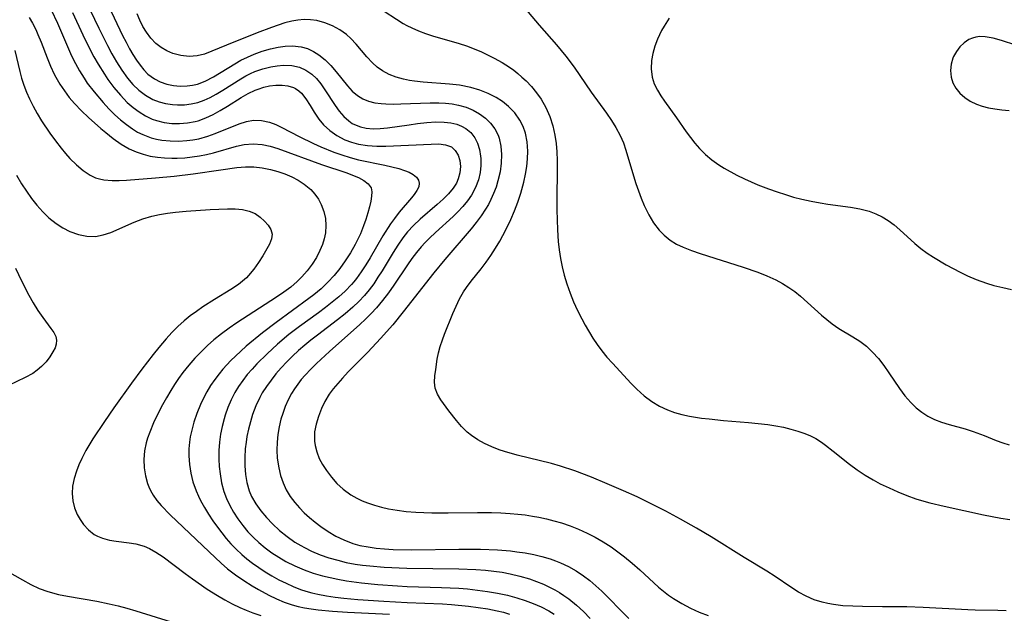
# Model space of a CAD drawing. Header units: inches. Extents: x 1073367 to 1082519, y 1569854 to 1574957.
# Tile 437 of 565: x 1078583 to 1078774, y 1573690 to 1573805. Entities that reach past the tile are written whole.
import ezdxf

# ---------------------------------------------------------------- set-up
doc = ezdxf.new("R2010")
doc.units = ezdxf.units.IN
doc.header["$MEASUREMENT"] = 0
doc.layers.add('CGG_CurvaNivelLidar_v1', color=7, linetype='Continuous', lineweight=30, true_color=0x008008)

msp = doc.modelspace()

# ---------------------------------------------------------------- linework, layer by layer
at = {"layer": 'CGG_CurvaNivelLidar_v1'}
for points in [[(1078679.4347, 1573809.6772, 77), (1078684.0321, 1573804.0949, 77), (1078687.4179, 1573800.2899, 77), (1078689.2031, 1573798.1374, 77), (1078690.822, 1573796.0011, 77), (1078694.1483, 1573791.1654, 77), (1078697.0913, 1573787.0719, 77), (1078698.0785, 1573785.6341, 77), (1078698.9117, 1573784.3119, 77), (1078699.7492, 1573782.7608, 77), (1078700.3597, 1573781.3492, 77), (1078700.8742, 1573779.8919, 77), (1078702.3024, 1573774.9261, 77), (1078702.7673, 1573773.4474, 77), (1078703.2644, 1573772.0058, 77), (1078703.8051, 1573770.5878, 77), (1078704.3958, 1573769.2029, 77), (1078705.3045, 1573767.3745, 77), (1078706.2281, 1573765.84, 77), (1078707.2852, 1573764.435, 77), (1078708.2463, 1573763.4344, 77), (1078709.4219, 1573762.4845, 77), (1078710.6499, 1573761.7283, 77), (1078711.9662, 1573761.0903, 77), (1078713.5612, 1573760.4646, 77), (1078715.2144, 1573759.899, 77), (1078723.5615, 1573757.2332, 77), (1078726.4053, 1573756.2666, 77), (1078728.1333, 1573755.5843, 77), (1078729.9206, 1573754.7589, 77), (1078731.2001, 1573754.0766, 77), (1078732.4288, 1573753.3307, 77), (1078733.5963, 1573752.5134, 77), (1078734.7025, 1573751.6182, 77), (1078738.7421, 1573747.9699, 77), (1078739.7616, 1573747.0945, 77), (1078740.8107, 1573746.2742, 77), (1078742.1261, 1573745.3844, 77), (1078744.836, 1573743.7456, 77), (1078746.1604, 1573742.8925, 77), (1078747.436, 1573741.9278, 77), (1078748.6433, 1573740.787, 77), (1078749.7583, 1573739.5211, 77), (1078750.8049, 1573738.1664, 77), (1078751.8031, 1573736.7543, 77), (1078753.871, 1573733.7169, 77), (1078754.9147, 1573732.3271, 77), (1078756.0376, 1573731.0274, 77), (1078757.0707, 1573730.0242, 77), (1078758.1809, 1573729.13, 77), (1078759.3704, 1573728.364, 77), (1078760.6563, 1573727.7323, 77), (1078762.0062, 1573727.2181, 77), (1078763.4969, 1573726.757, 77), (1078766.5648, 1573725.907, 77), (1078768.103, 1573725.4339, 77), (1078770.2319, 1573724.6533, 77), (1078772.6065, 1573723.6874, 77), (1078773.8483, 1573723.2285, 77), (1078775.0933, 1573722.8406, 77)], [(1078589.5091, 1573807.062, 74), (1078590.7364, 1573804.5102, 74), (1078592.8757, 1573799.5459, 74), (1078593.4864, 1573798.1939, 74), (1078594.2231, 1573796.7019, 74), (1078595.0207, 1573795.2466, 74), (1078595.8845, 1573793.8361, 74), (1078596.5194, 1573792.8988, 74), (1078597.8251, 1573791.176, 74), (1078599.5659, 1573789.1288, 74), (1078600.685, 1573787.9171, 74), (1078601.8455, 1573786.7615, 74), (1078602.9533, 1573785.7653, 74), (1078604.1017, 1573784.8415, 74), (1078605.2904, 1573784.0029, 74), (1078606.2568, 1573783.415, 74), (1078607.256, 1573782.9062, 74), (1078608.8911, 1573782.2976, 74), (1078609.9223, 1573782.0364, 74), (1078610.9744, 1573781.8481, 74), (1078612.5742, 1573781.6865, 74), (1078614.1919, 1573781.6563, 74), (1078615.8123, 1573781.753, 74), (1078616.9707, 1573781.9026, 74), (1078618.1176, 1573782.1222, 74), (1078619.8807, 1573782.6084, 74), (1078621.2769, 1573783.1088, 74), (1078625.9491, 1573785.0183, 74), (1078627.3338, 1573785.457, 74), (1078628.7131, 1573785.7057, 74), (1078630.2769, 1573785.6773, 74), (1078631.8279, 1573785.3404, 74), (1078633.0232, 1573784.8878, 74), (1078634.2138, 1573784.3181, 74), (1078637.5848, 1573782.5328, 74), (1078640.3455, 1573781.1802, 74), (1078641.7287, 1573780.5573, 74), (1078644.2784, 1573779.5214, 74), (1078645.8531, 1573778.9697, 74), (1078647.4454, 1573778.4811, 74), (1078649.0467, 1573778.058, 74), (1078654.1458, 1573776.9725, 74), (1078656.8504, 1573776.3309, 74), (1078657.9645, 1573775.9913, 74), (1078658.8805, 1573775.6234, 74), (1078659.6563, 1573775.1888, 74), (1078660.2604, 1573774.6773, 74), (1078660.661, 1573774.1025, 74), (1078660.8237, 1573773.4807, 74), (1078660.7142, 1573772.7945, 74), (1078660.3667, 1573772.0716, 74), (1078659.8398, 1573771.309, 74), (1078659.3197, 1573770.6626, 74), (1078656.9257, 1573767.8625, 74), (1078656.0066, 1573766.6887, 74), (1078655.2455, 1573765.6168, 74), (1078653.7984, 1573763.3404, 74), (1078651.2889, 1573759.0316, 74), (1078650.4575, 1573757.6615, 74), (1078649.5857, 1573756.3235, 74), (1078648.6542, 1573755.0351, 74), (1078648.1509, 1573754.4057, 74), (1078647.7056, 1573753.8883, 74), (1078646.4454, 1573752.5841, 74), (1078645.2397, 1573751.4853, 74), (1078643.978, 1573750.4357, 74), (1078642.6743, 1573749.4239, 74), (1078641.3133, 1573748.4193, 74), (1078637.6452, 1573745.7806, 74), (1078635.5542, 1573744.1816, 74), (1078633.3558, 1573742.3301, 74), (1078631.3544, 1573740.4834, 74), (1078629.3923, 1573738.5216, 74), (1078628.4531, 1573737.5123, 74), (1078627.5094, 1573736.4302, 74), (1078626.6217, 1573735.3128, 74), (1078625.8106, 1573734.1558, 74), (1078625.0825, 1573732.9504, 74), (1078624.3748, 1573731.5437, 74), (1078623.7686, 1573730.0867, 74), (1078623.2517, 1573728.5907, 74), (1078623.0269, 1573727.8393, 74), (1078622.6494, 1573726.3677, 74), (1078622.3506, 1573724.8778, 74), (1078622.1385, 1573723.3744, 74), (1078622.0162, 1573721.7287, 74), (1078622.0027, 1573720.0807, 74), (1078622.0785, 1573718.6299, 74), (1078622.2349, 1573717.1905, 74), (1078622.5406, 1573715.4593, 74), (1078622.9962, 1573713.7711, 74), (1078623.5087, 1573712.4093, 74), (1078624.1295, 1573711.0876, 74), (1078624.8426, 1573709.8057, 74), (1078625.6901, 1573708.4871, 74), (1078626.6189, 1573707.2181, 74), (1078627.6238, 1573706.0046, 74), (1078628.705, 1573704.8561, 74), (1078629.7395, 1573703.892, 74), (1078630.9726, 1573702.8823, 74), (1078632.2669, 1573701.9443, 74), (1078633.6113, 1573701.0722, 74), (1078634.998, 1573700.2644, 74), (1078636.7341, 1573699.3739, 74), (1078638.5239, 1573698.596, 74), (1078640.2723, 1573697.9753, 74), (1078642.0601, 1573697.4602, 74), (1078643.5361, 1573697.1109, 74), (1078645.0271, 1573696.8097, 74), (1078646.7064, 1573696.5159, 74), (1078649.649, 1573696.1057, 74), (1078652.7942, 1573695.7834, 74), (1078656.5822, 1573695.5059, 74), (1078658.4683, 1573695.4124, 74), (1078665.1616, 1573695.2021, 74), (1078668.5177, 1573695.0436, 74), (1078670.1483, 1573694.9193, 74), (1078672.115, 1573694.7146, 74), (1078674.0681, 1573694.4488, 74), (1078676.0033, 1573694.1164, 74), (1078677.9141, 1573693.7052, 74), (1078679.7174, 1573693.2187, 74), (1078681.3225, 1573692.6975, 74), (1078682.8946, 1573692.1015, 74), (1078684.4267, 1573691.4253, 74), (1078685.9087, 1573690.6576, 74), (1078686.9778, 1573690.0157, 74)], [(1078596.229, 1573808.7476, 75), (1078598.7489, 1573803.5186, 75), (1078600.4097, 1573800.1952, 75), (1078601.2818, 1573798.5696, 75), (1078602.1898, 1573796.9841, 75), (1078603.2005, 1573795.3724, 75), (1078604.29, 1573793.8567, 75), (1078605.3427, 1573792.6258, 75), (1078606.4839, 1573791.5222, 75), (1078607.7869, 1573790.5244, 75), (1078609.19, 1573789.7298, 75), (1078610.4152, 1573789.2513, 75), (1078611.6906, 1573788.9204, 75), (1078612.9998, 1573788.7247, 75), (1078614.0082, 1573788.6625, 75), (1078615.3268, 1573788.6918, 75), (1078616.6403, 1573788.8505, 75), (1078617.9358, 1573789.1506, 75), (1078619.1524, 1573789.5793, 75), (1078620.3437, 1573790.1232, 75), (1078621.5124, 1573790.7554, 75), (1078622.7712, 1573791.52, 75), (1078626.2463, 1573793.7391, 75), (1078627.2443, 1573794.3069, 75), (1078628.111, 1573794.7434, 75), (1078628.9926, 1573795.131, 75), (1078630.5092, 1573795.6677, 75), (1078632.0411, 1573796.054, 75), (1078633.2965, 1573796.2554, 75), (1078634.535, 1573796.3488, 75), (1078636.141, 1573796.2877, 75), (1078637.6586, 1573795.9605, 75), (1078638.8846, 1573795.4119, 75), (1078640.0011, 1573794.6368, 75), (1078640.9075, 1573793.7681, 75), (1078641.7297, 1573792.7773, 75), (1078642.5508, 1573791.6052, 75), (1078644.5226, 1573788.5411, 75), (1078645.3261, 1573787.4396, 75), (1078646.1967, 1573786.4336, 75), (1078647.1623, 1573785.5676, 75), (1078647.8604, 1573785.0973, 75), (1078648.6078, 1573784.7123, 75), (1078649.4465, 1573784.4021, 75), (1078650.539, 1573784.1563, 75), (1078651.8744, 1573784.0403, 75), (1078653.262, 1573784.0685, 75), (1078654.688, 1573784.2029, 75), (1078658.8632, 1573784.8313, 75), (1078660.5144, 1573785.0599, 75), (1078662.2756, 1573785.2559, 75), (1078664.0061, 1573785.3658, 75), (1078665.6806, 1573785.3455, 75), (1078666.9176, 1573785.2075, 75), (1078668.0837, 1573784.9343, 75), (1078669.0059, 1573784.5761, 75), (1078669.8477, 1573784.1021, 75), (1078670.819, 1573783.2993, 75), (1078671.5966, 1573782.3188, 75), (1078672.1396, 1573781.2323, 75), (1078672.5037, 1573780.0359, 75), (1078672.7105, 1573778.7624, 75), (1078672.7487, 1573778.2958, 75), (1078672.7546, 1573776.933, 75), (1078672.6056, 1573775.5545, 75), (1078672.2926, 1573774.1846, 75), (1078671.7242, 1573772.6635, 75), (1078670.9466, 1573771.2044, 75), (1078670.1706, 1573770.072, 75), (1078669.2903, 1573768.9901, 75), (1078668.3267, 1573767.9546, 75), (1078667.3715, 1573767.0279, 75), (1078663.9801, 1573763.9821, 75), (1078662.8103, 1573762.8714, 75), (1078662.0005, 1573762.0401, 75), (1078661.2198, 1573761.1807, 75), (1078660.2888, 1573760.0736, 75), (1078659.4048, 1573758.929, 75), (1078658.5348, 1573757.7056, 75), (1078655.9077, 1573753.7651, 75), (1078654.8406, 1573752.2572, 75), (1078653.7191, 1573750.7888, 75), (1078652.5315, 1573749.3728, 75), (1078651.5007, 1573748.2579, 75), (1078650.4264, 1573747.1798, 75), (1078649.3181, 1573746.1307, 75), (1078643.4516, 1573740.9217, 75), (1078640.942, 1573738.6024, 75), (1078639.8103, 1573737.4956, 75), (1078638.7287, 1573736.3552, 75), (1078637.9812, 1573735.4912, 75), (1078637.2775, 1573734.5995, 75), (1078636.6408, 1573733.7036, 75), (1078636.0599, 1573732.7764, 75), (1078635.404, 1573731.5336, 75), (1078634.843, 1573730.2439, 75), (1078634.3672, 1573728.9173, 75), (1078634.0312, 1573727.7875, 75), (1078633.6818, 1573726.3227, 75), (1078633.4266, 1573724.841, 75), (1078633.2769, 1573723.3495, 75), (1078633.2452, 1573721.8088, 75), (1078633.3319, 1573720.2751, 75), (1078633.6039, 1573718.3644, 75), (1078633.9547, 1573716.89, 75), (1078634.4356, 1573715.464, 75), (1078635.0611, 1573714.1037, 75), (1078635.8265, 1573712.8465, 75), (1078636.7174, 1573711.6575, 75), (1078637.5985, 1573710.6435, 75), (1078638.5471, 1573709.6768, 75), (1078639.5733, 1573708.744, 75), (1078640.6493, 1573707.8589, 75), (1078641.7646, 1573707.0189, 75), (1078643.1874, 1573706.0463, 75), (1078644.661, 1573705.1645, 75), (1078646.193, 1573704.4029, 75), (1078647.9286, 1573703.7469, 75), (1078649.3402, 1573703.358, 75), (1078650.9042, 1573703.0463, 75), (1078652.4972, 1573702.8235, 75), (1078654.1112, 1573702.6694, 75), (1078655.7404, 1573702.5683, 75), (1078659.3918, 1573702.4786, 75), (1078668.4651, 1573702.6053, 75), (1078672.6654, 1573702.5976, 75), (1078675.992, 1573702.4823, 75), (1078678.4921, 1573702.2823, 75), (1078679.7331, 1573702.1334, 75), (1078681.3726, 1573701.8868, 75), (1078682.9942, 1573701.5813, 75), (1078684.5925, 1573701.2073, 75), (1078686.1603, 1573700.7503, 75), (1078687.1887, 1573700.3895, 75), (1078688.1975, 1573699.9823, 75), (1078689.7336, 1573699.2507, 75), (1078691.2143, 1573698.4115, 75), (1078692.6348, 1573697.469, 75), (1078693.861, 1573696.5318, 75), (1078695.0426, 1573695.5281, 75), (1078696.1887, 1573694.4744, 75), (1078697.3068, 1573693.3842, 75), (1078700.0669, 1573690.5693, 75), (1078701.4422, 1573689.2134, 75)], [(1078600.6113, 1573807.8516, 75.5), (1078603.369, 1573802.102, 75.5), (1078604.029, 1573800.8002, 75.5), (1078604.7112, 1573799.5307, 75.5), (1078605.3524, 1573798.4186, 75.5), (1078606.0242, 1573797.3541, 75.5), (1078606.7366, 1573796.3516, 75.5), (1078607.4755, 1573795.456, 75.5), (1078608.274, 1573794.6528, 75.5), (1078608.8714, 1573794.1586, 75.5), (1078609.5397, 1573793.7031, 75.5), (1078610.6591, 1573793.1318, 75.5), (1078611.9023, 1573792.7029, 75.5), (1078613.1984, 1573792.4306, 75.5), (1078614.5262, 1573792.3096, 75.5), (1078615.8667, 1573792.3433, 75.5), (1078616.8723, 1573792.4769, 75.5), (1078617.8672, 1573792.7103, 75.5), (1078619.3655, 1573793.2678, 75.5), (1078620.9631, 1573794.0933, 75.5), (1078625.0761, 1573796.6394, 75.5), (1078626.2936, 1573797.3165, 75.5), (1078627.5416, 1573797.9359, 75.5), (1078628.8143, 1573798.489, 75.5), (1078630.4157, 1573799.0703, 75.5), (1078632.0285, 1573799.5382, 75.5), (1078633.463, 1573799.8555, 75.5), (1078634.882, 1573800.0575, 75.5), (1078636.2747, 1573800.1144, 75.5), (1078637.9547, 1573799.9264, 75.5), (1078639.1582, 1573799.5649, 75.5), (1078640.3063, 1573799.0332, 75.5), (1078641.3938, 1573798.3571, 75.5), (1078642.5668, 1573797.4189, 75.5), (1078643.6951, 1573796.2828, 75.5), (1078644.7457, 1573795.052, 75.5), (1078646.9399, 1573792.3321, 75.5), (1078647.8558, 1573791.3555, 75.5), (1078648.8407, 1573790.5032, 75.5), (1078649.919, 1573789.8229, 75.5), (1078651.0182, 1573789.3789, 75.5), (1078652.2013, 1573789.0905, 75.5), (1078653.4512, 1573788.9243, 75.5), (1078654.3248, 1573788.8654, 75.5), (1078655.7778, 1573788.829, 75.5), (1078657.2734, 1573788.8443, 75.5), (1078662.9519, 1573789.0543, 75.5), (1078664.6154, 1573789.0533, 75.5), (1078665.9239, 1573788.9958, 75.5), (1078667.2082, 1573788.8683, 75.5), (1078668.4587, 1573788.6488, 75.5), (1078669.8948, 1573788.2404, 75.5), (1078671.2514, 1573787.6781, 75.5), (1078672.508, 1573786.9678, 75.5), (1078673.6376, 1573786.1153, 75.5), (1078674.6279, 1573785.1343, 75.5), (1078675.4566, 1573784.0379, 75.5), (1078676.0915, 1573782.8325, 75.5), (1078676.3116, 1573782.2316, 75.5), (1078676.6529, 1573780.6953, 75.5), (1078676.7676, 1573779.0762, 75.5), (1078676.6984, 1573777.4064, 75.5), (1078676.4723, 1573775.7127, 75.5), (1078676.0787, 1573773.9533, 75.5), (1078675.6969, 1573772.7338, 75.5), (1078675.235, 1573771.5315, 75.5), (1078674.7023, 1573770.3501, 75.5), (1078674.2171, 1573769.4022, 75.5), (1078673.6842, 1573768.476, 75.5), (1078672.8195, 1573767.1718, 75.5), (1078671.8729, 1573765.9084, 75.5), (1078670.8716, 1573764.6706, 75.5), (1078665.7949, 1573758.701, 75.5), (1078663.661, 1573756.1205, 75.5), (1078657.7008, 1573748.5713, 75.5), (1078655.7002, 1573746.1007, 75.5), (1078653.2921, 1573743.3963, 75.5), (1078650.8727, 1573740.7839, 75.5), (1078647.068, 1573736.95, 75.5), (1078645.933, 1573735.751, 75.5), (1078645.0215, 1573734.736, 75.5), (1078644.1628, 1573733.6973, 75.5), (1078643.3799, 1573732.621, 75.5), (1078642.5588, 1573731.2548, 75.5), (1078641.8653, 1573729.8364, 75.5), (1078641.277, 1573728.3506, 75.5), (1078640.8297, 1573726.8475, 75.5), (1078640.5558, 1573725.34, 75.5), (1078640.5008, 1573723.8414, 75.5), (1078640.5235, 1573723.5163, 75.5), (1078640.6366, 1573722.7227, 75.5), (1078640.9724, 1573721.4555, 75.5), (1078641.4667, 1573720.2141, 75.5), (1078642.0923, 1573719.0036, 75.5), (1078642.8295, 1573717.8315, 75.5), (1078643.7943, 1573716.5482, 75.5), (1078644.8765, 1573715.3456, 75.5), (1078646.074, 1573714.2474, 75.5), (1078647.558, 1573713.1672, 75.5), (1078648.7082, 1573712.497, 75.5), (1078649.7389, 1573712.0033, 75.5), (1078650.8082, 1573711.5732, 75.5), (1078652.134, 1573711.1272, 75.5), (1078653.4951, 1573710.7507, 75.5), (1078654.8844, 1573710.4393, 75.5), (1078656.567, 1573710.15, 75.5), (1078658.2728, 1573709.9411, 75.5), (1078660.1718, 1573709.7932, 75.5), (1078663.2712, 1573709.6795, 75.5), (1078666.416, 1573709.6615, 75.5), (1078672.133, 1573709.715, 75.5), (1078674.8434, 1573709.7046, 75.5), (1078676.6506, 1573709.654, 75.5), (1078678.4498, 1573709.55, 75.5), (1078679.8926, 1573709.4175, 75.5), (1078681.3282, 1573709.2426, 75.5), (1078682.7557, 1573709.0276, 75.5), (1078684.001, 1573708.8057, 75.5), (1078685.4694, 1573708.4983, 75.5), (1078686.923, 1573708.14, 75.5), (1078688.3588, 1573707.7258, 75.5), (1078690.0423, 1573707.1514, 75.5), (1078691.6929, 1573706.4918, 75.5), (1078693.3202, 1573705.7439, 75.5), (1078694.9107, 1573704.9203, 75.5), (1078696.4626, 1573704.0258, 75.5), (1078697.9709, 1573703.0595, 75.5), (1078699.0477, 1573702.3018, 75.5), (1078700.5912, 1573701.1216, 75.5), (1078702.0887, 1573699.8822, 75.5), (1078703.5443, 1573698.5968, 75.5), (1078707.1587, 1573695.2839, 75.5), (1078708.4335, 1573694.229, 75.5), (1078709.1273, 1573693.7053, 75.5), (1078710.0559, 1573693.063, 75.5), (1078711.6662, 1573692.0776, 75.5), (1078713.3392, 1573691.1951, 75.5), (1078715.0675, 1573690.4152, 75.5), (1078716.8199, 1573689.7499, 75.5)], [(1078652.7615, 1573807.6605, 76.5), (1078657.7356, 1573804.4641, 76.5), (1078658.4352, 1573804.059, 76.5), (1078659.3695, 1573803.5742, 76.5), (1078660.6584, 1573803.0137, 76.5), (1078662.0138, 1573802.5154, 76.5), (1078663.4028, 1573802.0668, 76.5), (1078668.5323, 1573800.5862, 76.5), (1078669.9889, 1573800.0994, 76.5), (1078671.4306, 1573799.5564, 76.5), (1078672.8538, 1573798.96, 76.5), (1078673.8175, 1573798.5198, 76.5), (1078675.368, 1573797.7403, 76.5), (1078676.8736, 1573796.8875, 76.5), (1078678.322, 1573795.9552, 76.5), (1078679.1268, 1573795.3762, 76.5), (1078679.9045, 1573794.7664, 76.5), (1078680.7253, 1573794.0607, 76.5), (1078681.5112, 1573793.3212, 76.5), (1078682.5762, 1573792.2073, 76.5), (1078683.5573, 1573791.0301, 76.5), (1078684.4365, 1573789.7843, 76.5), (1078685.3596, 1573788.1457, 76.5), (1078686.1137, 1573786.417, 76.5), (1078686.7067, 1573784.6186, 76.5), (1078687.118, 1573782.8228, 76.5), (1078687.3457, 1573781.2152, 76.5), (1078687.4804, 1573779.5801, 76.5), (1078687.5466, 1573777.9253, 76.5), (1078687.5644, 1573776.2567, 76.5), (1078687.4946, 1573770.276, 76.5), (1078687.5054, 1573768.3351, 76.5), (1078687.6118, 1573764.4656, 76.5), (1078687.7535, 1573762.2262, 76.5), (1078687.9366, 1573760.5709, 76.5), (1078688.1888, 1573758.9267, 76.5), (1078688.5088, 1573757.2961, 76.5), (1078688.8992, 1573755.6829, 76.5), (1078689.3839, 1573754.0359, 76.5), (1078690.0404, 1573752.1866, 76.5), (1078690.7275, 1573750.5117, 76.5), (1078691.4804, 1573748.8648, 76.5), (1078692.2933, 1573747.2482, 76.5), (1078692.9849, 1573745.9803, 76.5), (1078694.4655, 1573743.5148, 76.5), (1078695.2929, 1573742.2654, 76.5), (1078696.1706, 1573741.0597, 76.5), (1078697.1819, 1573739.8225, 76.5), (1078698.2415, 1573738.6232, 76.5), (1078701.8941, 1573734.7051, 76.5), (1078702.996, 1573733.6029, 76.5), (1078704.3954, 1573732.3369, 76.5), (1078705.8804, 1573731.2031, 76.5), (1078707.3505, 1573730.3127, 76.5), (1078708.9103, 1573729.5837, 76.5), (1078710.2878, 1573729.0964, 76.5), (1078711.7108, 1573728.7063, 76.5), (1078713.169, 1573728.3924, 76.5), (1078715.4757, 1573728.0196, 76.5), (1078716.9577, 1573727.8371, 76.5), (1078719.7857, 1573727.5701, 76.5), (1078724.6313, 1573727.1784, 76.5), (1078726.5053, 1573726.9946, 76.5), (1078728.3623, 1573726.7642, 76.5), (1078729.8877, 1573726.5195, 76.5), (1078731.3914, 1573726.2228, 76.5), (1078732.8041, 1573725.8869, 76.5), (1078734.1857, 1573725.4907, 76.5), (1078735.528, 1573725.021, 76.5), (1078736.5922, 1573724.57, 76.5), (1078737.617, 1573724.0492, 76.5), (1078738.7238, 1573723.3687, 76.5), (1078739.5436, 1573722.7884, 76.5), (1078741.0154, 1573721.6316, 76.5), (1078744.1638, 1573719.0599, 76.5), (1078745.6436, 1573717.9856, 76.5), (1078747.1823, 1573716.9762, 76.5), (1078748.7724, 1573716.0328, 76.5), (1078750.1373, 1573715.2978, 76.5), (1078751.8225, 1573714.4738, 76.5), (1078753.5416, 1573713.7131, 76.5), (1078755.2732, 1573713.0205, 76.5), (1078757.0327, 1573712.3992, 76.5), (1078758.5612, 1573711.9319, 76.5), (1078759.7532, 1573711.6055, 76.5), (1078762.5184, 1573710.9504, 76.5), (1078770.1384, 1573709.2969, 76.5), (1078773.4734, 1573708.6364, 76.5), (1078775.2225, 1573708.3399, 76.5)], [(1078585.2718, 1573805.6274, 73.5), (1078585.9237, 1573804.4864, 73.5), (1078586.5191, 1573803.3029, 73.5), (1078586.9598, 1573802.3177, 73.5), (1078587.5732, 1573800.8169, 73.5), (1078588.7495, 1573797.7705, 73.5), (1078589.3939, 1573796.1942, 73.5), (1078590.1053, 1573794.6537, 73.5), (1078590.4272, 1573794.0339, 73.5), (1078591.2159, 1573792.679, 73.5), (1078592.0864, 1573791.3759, 73.5), (1078593.0306, 1573790.125, 73.5), (1078594.0444, 1573788.93, 73.5), (1078595.3688, 1573787.5481, 73.5), (1078596.7593, 1573786.2293, 73.5), (1078599.1723, 1573784.0879, 73.5), (1078600.0879, 1573783.3143, 73.5), (1078601.5583, 1573782.1438, 73.5), (1078603.0741, 1573781.0729, 73.5), (1078604.6607, 1573780.1534, 73.5), (1078605.9651, 1573779.5732, 73.5), (1078607.3195, 1573779.1139, 73.5), (1078608.7137, 1573778.7705, 73.5), (1078610.0945, 1573778.5455, 73.5), (1078611.4965, 1573778.4138, 73.5), (1078612.9121, 1573778.3637, 73.5), (1078613.9606, 1573778.3743, 73.5), (1078615.3979, 1573778.4492, 73.5), (1078616.8308, 1573778.5929, 73.5), (1078618.2528, 1573778.8075, 73.5), (1078619.6117, 1573779.0834, 73.5), (1078620.9519, 1573779.4121, 73.5), (1078625.4026, 1573780.6746, 73.5), (1078626.9376, 1573781.0035, 73.5), (1078628.6483, 1573781.1583, 73.5), (1078630.383, 1573781.006, 73.5), (1078631.9134, 1573780.6656, 73.5), (1078633.4572, 1573780.1958, 73.5), (1078641.8963, 1573777.133, 73.5), (1078646.7642, 1573775.4898, 73.5), (1078648.1937, 1573774.945, 73.5), (1078649.0433, 1573774.5765, 73.5), (1078650.1142, 1573774.0015, 73.5), (1078650.9523, 1573773.3517, 73.5), (1078651.4833, 1573772.6017, 73.5), (1078651.6518, 1573771.8412, 73.5), (1078651.6055, 1573770.9794, 73.5), (1078651.4258, 1573770.012, 73.5), (1078651.1715, 1573768.9192, 73.5), (1078650.8581, 1573767.7383, 73.5), (1078650.4821, 1573766.4959, 73.5), (1078650.0356, 1573765.215, 73.5), (1078649.414, 1573763.6957, 73.5), (1078648.3922, 1573761.6002, 73.5), (1078647.493, 1573760.0332, 73.5), (1078646.5016, 1573758.5005, 73.5), (1078645.4279, 1573757.0118, 73.5), (1078644.3198, 1573755.6352, 73.5), (1078643.1275, 1573754.3281, 73.5), (1078641.8094, 1573753.0747, 73.5), (1078640.4121, 1573751.896, 73.5), (1078639.459, 1573751.1522, 73.5), (1078633.0899, 1573746.5497, 73.5), (1078630.4352, 1573744.4988, 73.5), (1078627.3209, 1573741.9132, 73.5), (1078625.2116, 1573740.0092, 73.5), (1078624.356, 1573739.1748, 73.5), (1078623.5306, 1573738.3163, 73.5), (1078622.782, 1573737.4764, 73.5), (1078622.0667, 1573736.6117, 73.5), (1078621.2032, 1573735.475, 73.5), (1078620.3998, 1573734.301, 73.5), (1078619.665, 1573733.0884, 73.5), (1078618.8944, 1573731.6072, 73.5), (1078618.4419, 1573730.6191, 73.5), (1078617.7541, 1573728.9186, 73.5), (1078617.1651, 1573727.1893, 73.5), (1078616.6875, 1573725.4396, 73.5), (1078616.4659, 1573724.3889, 73.5), (1078616.3037, 1573723.3326, 73.5), (1078616.1983, 1573722.025, 73.5), (1078616.1911, 1573720.7131, 73.5), (1078616.3159, 1573719.0058, 73.5), (1078616.5811, 1573717.3133, 73.5), (1078616.9838, 1573715.6491, 73.5), (1078617.5787, 1573713.9164, 73.5), (1078618.0451, 1573712.865, 73.5), (1078618.4697, 1573712.0212, 73.5), (1078619.2, 1573710.7014, 73.5), (1078619.9898, 1573709.3997, 73.5), (1078620.8315, 1573708.1186, 73.5), (1078621.7211, 1573706.8624, 73.5), (1078622.5539, 1573705.7682, 73.5), (1078623.424, 1573704.7023, 73.5), (1078624.333, 1573703.6701, 73.5), (1078625.3534, 1573702.6091, 73.5), (1078626.425, 1573701.6017, 73.5), (1078627.4418, 1573700.7412, 73.5), (1078628.4968, 1573699.9263, 73.5), (1078629.7303, 1573699.0522, 73.5), (1078630.9973, 1573698.2264, 73.5), (1078632.2927, 1573697.4473, 73.5), (1078633.6405, 1573696.702, 73.5), (1078635.0129, 1573696.0112, 73.5), (1078636.4099, 1573695.3823, 73.5), (1078637.8335, 1573694.8267, 73.5), (1078638.8479, 1573694.4894, 73.5), (1078640.0204, 1573694.1619, 73.5), (1078641.2096, 1573693.8868, 73.5), (1078642.8698, 1573693.5779, 73.5), (1078644.5489, 1573693.3326, 73.5), (1078646.2416, 1573693.1349, 73.5), (1078648.908, 1573692.8929, 73.5), (1078653.9442, 1573692.5542, 73.5), (1078658.4828, 1573692.3206, 73.5), (1078665.2983, 1573692.023, 73.5), (1078667.0955, 1573691.9087, 73.5), (1078670.3834, 1573691.597, 73.5), (1078672.2562, 1573691.3552, 73.5), (1078674.1132, 1573691.058, 73.5), (1078675.9484, 1573690.6902, 73.5), (1078677.1413, 1573690.3997, 73.5), (1078678.3184, 1573690.0631, 73.5)], [(1078593.6413, 1573806.5337, 74.5), (1078595.6282, 1573802.2655, 74.5), (1078597.0143, 1573799.4688, 74.5), (1078597.8143, 1573797.9916, 74.5), (1078598.6484, 1573796.5375, 74.5), (1078599.8455, 1573794.5978, 74.5), (1078600.5084, 1573793.6088, 74.5), (1078601.6778, 1573792.0276, 74.5), (1078602.9292, 1573790.5395, 74.5), (1078604.2643, 1573789.1654, 74.5), (1078605.3842, 1573788.1782, 74.5), (1078606.5591, 1573787.2947, 74.5), (1078607.7891, 1573786.5336, 74.5), (1078609.0772, 1573785.9205, 74.5), (1078609.9215, 1573785.622, 74.5), (1078611.3808, 1573785.269, 74.5), (1078612.8772, 1573785.0824, 74.5), (1078614.392, 1573785.0499, 74.5), (1078615.908, 1573785.1697, 74.5), (1078617.408, 1573785.4493, 74.5), (1078618.0052, 1573785.6113, 74.5), (1078619.4717, 1573786.1413, 74.5), (1078620.9037, 1573786.8127, 74.5), (1078622.2905, 1573787.5731, 74.5), (1078623.6506, 1573788.3945, 74.5), (1078626.3445, 1573790.0955, 74.5), (1078627.6867, 1573790.8703, 74.5), (1078629.0435, 1573791.5247, 74.5), (1078629.6075, 1573791.7465, 74.5), (1078630.6994, 1573792.0988, 74.5), (1078631.7916, 1573792.3513, 74.5), (1078633.039, 1573792.5103, 74.5), (1078634.2487, 1573792.5192, 74.5), (1078635.3965, 1573792.3652, 74.5), (1078636.4551, 1573792.0271, 74.5), (1078636.8664, 1573791.8229, 74.5), (1078637.4974, 1573791.3945, 74.5), (1078637.9855, 1573790.9481, 74.5), (1078638.8791, 1573789.8439, 74.5), (1078639.687, 1573788.577, 74.5), (1078640.4912, 1573787.2366, 74.5), (1078641.3738, 1573785.9052, 74.5), (1078642.2507, 1573784.8347, 74.5), (1078643.4726, 1573783.7007, 74.5), (1078644.8644, 1573782.729, 74.5), (1078646.3959, 1573781.9324, 74.5), (1078647.6945, 1573781.4383, 74.5), (1078649.0533, 1573781.0703, 74.5), (1078650.7937, 1573780.7892, 74.5), (1078652.5809, 1573780.6707, 74.5), (1078654.3263, 1573780.6771, 74.5), (1078663.1147, 1573781.0942, 74.5), (1078664.5987, 1573781.1039, 74.5), (1078665.9179, 1573780.9551, 74.5), (1078667.0687, 1573780.5159, 74.5), (1078667.8114, 1573779.8409, 74.5), (1078668.3388, 1573778.9395, 74.5), (1078668.6637, 1573777.8781, 74.5), (1078668.7853, 1573776.7138, 74.5), (1078668.6884, 1573775.4969, 74.5), (1078668.3845, 1573774.3717, 74.5), (1078668.0077, 1573773.5354, 74.5), (1078667.3855, 1573772.5496, 74.5), (1078666.4801, 1573771.4588, 74.5), (1078665.4302, 1573770.4096, 74.5), (1078664.2842, 1573769.383, 74.5), (1078661.0031, 1573766.561, 74.5), (1078659.7135, 1573765.3346, 74.5), (1078658.5586, 1573764.0777, 74.5), (1078657.6459, 1573762.9255, 74.5), (1078656.6683, 1573761.5262, 74.5), (1078655.748, 1573760.0782, 74.5), (1078653.6196, 1573756.5358, 74.5), (1078652.8286, 1573755.2741, 74.5), (1078651.9984, 1573754.0411, 74.5), (1078651.1325, 1573752.8748, 74.5), (1078650.2063, 1573751.7567, 74.5), (1078649.1201, 1573750.5958, 74.5), (1078647.9667, 1573749.4943, 74.5), (1078646.4992, 1573748.2305, 74.5), (1078644.9739, 1573747.0212, 74.5), (1078641.085, 1573744.1024, 74.5), (1078639.8061, 1573743.1028, 74.5), (1078638.6566, 1573742.1502, 74.5), (1078637.4609, 1573741.094, 74.5), (1078636.2998, 1573740.0021, 74.5), (1078635.174, 1573738.8782, 74.5), (1078634.0862, 1573737.724, 74.5), (1078633.0699, 1573736.5707, 74.5), (1078632.1067, 1573735.3836, 74.5), (1078631.2118, 1573734.1556, 74.5), (1078630.4043, 1573732.8775, 74.5), (1078629.9401, 1573732.0252, 74.5), (1078629.1824, 1573730.3843, 74.5), (1078628.5449, 1573728.6864, 74.5), (1078628.1113, 1573727.2889, 74.5), (1078627.7459, 1573725.8708, 74.5), (1078627.4505, 1573724.4379, 74.5), (1078627.2781, 1573723.3542, 74.5), (1078627.1314, 1573722.0465, 74.5), (1078627.0358, 1573720.3834, 74.5), (1078627.0453, 1573718.732, 74.5), (1078627.1725, 1573717.1048, 74.5), (1078627.4395, 1573715.5161, 74.5), (1078627.8944, 1573713.9345, 74.5), (1078628.3449, 1573712.8561, 74.5), (1078629.1536, 1573711.3968, 74.5), (1078630.1186, 1573710.0403, 74.5), (1078631.2113, 1573708.7548, 74.5), (1078632.3996, 1573707.5291, 74.5), (1078633.7678, 1573706.2662, 74.5), (1078635.2139, 1573705.0809, 74.5), (1078636.7403, 1573703.9957, 74.5), (1078637.8692, 1573703.305, 74.5), (1078638.5751, 1573702.9178, 74.5), (1078639.9758, 1573702.2382, 74.5), (1078641.6183, 1573701.5573, 74.5), (1078643.3024, 1573700.9651, 74.5), (1078645.0208, 1573700.4612, 74.5), (1078646.6916, 1573700.0646, 74.5), (1078648.3841, 1573699.7465, 74.5), (1078649.8158, 1573699.5365, 74.5), (1078651.2566, 1573699.3696, 74.5), (1078654.0307, 1573699.1438, 74.5), (1078658.4263, 1573698.9564, 74.5), (1078668.5146, 1573698.8378, 74.5), (1078671.761, 1573698.6828, 74.5), (1078673.6757, 1573698.5315, 74.5), (1078675.28, 1573698.3607, 74.5), (1078676.8717, 1573698.1413, 74.5), (1078678.4471, 1573697.8625, 74.5), (1078680.3369, 1573697.4267, 74.5), (1078682.188, 1573696.88, 74.5), (1078683.5479, 1573696.3924, 74.5), (1078684.8786, 1573695.8416, 74.5), (1078686.1768, 1573695.2298, 74.5), (1078687.111, 1573694.7383, 74.5), (1078688.0214, 1573694.2085, 74.5), (1078688.8467, 1573693.6752, 74.5), (1078689.8065, 1573692.9842, 74.5), (1078691.2599, 1573691.7982, 74.5), (1078692.6377, 1573690.5209, 74.5), (1078693.9411, 1573689.1685, 74.5)], [(1078774.522, 1573690.6492, 76), (1078772.9018, 1573690.7205, 76), (1078768.4907, 1573690.8029, 76), (1078767.0961, 1573690.8556, 76), (1078758.4718, 1573691.345, 76), (1078755.2895, 1573691.4341, 76), (1078750.5315, 1573691.4435, 76), (1078746.7184, 1573691.4983, 76), (1078744.8024, 1573691.5568, 76), (1078742.9101, 1573691.6702, 76), (1078741.0509, 1573691.881, 76), (1078739.954, 1573692.0746, 76), (1078738.877, 1573692.3291, 76), (1078737.3105, 1573692.8355, 76), (1078735.7557, 1573693.5072, 76), (1078734.2696, 1573694.315, 76), (1078732.7859, 1573695.2817, 76), (1078729.7601, 1573697.3485, 76), (1078728.1566, 1573698.3653, 76), (1078723.7873, 1573701.0012, 76), (1078717.3617, 1573704.9839, 76), (1078714.5441, 1573706.6823, 76), (1078711.4162, 1573708.4496, 76), (1078708.573, 1573709.9564, 76), (1078706.2358, 1573711.1696, 76), (1078703.0174, 1573712.7372, 76), (1078700.4035, 1573713.9386, 76), (1078697.2466, 1573715.3089, 76), (1078694.1894, 1573716.5596, 76), (1078690.9476, 1573717.783, 76), (1078688.1735, 1573718.7038, 76), (1078686.4475, 1573719.1986, 76), (1078679.8081, 1573720.859, 76), (1078677.3492, 1573721.549, 76), (1078676.3364, 1573721.8792, 76), (1078674.8772, 1573722.4306, 76), (1078673.4787, 1573723.0636, 76), (1078672.1572, 1573723.7875, 76), (1078670.9339, 1573724.6167, 76), (1078670.121, 1573725.2922, 76), (1078669.0296, 1573726.3883, 76), (1078668.0311, 1573727.5537, 76), (1078666.554, 1573729.4356, 76), (1078665.0248, 1573731.5201, 76), (1078664.3368, 1573732.6651, 76), (1078663.8969, 1573733.8308, 76), (1078663.7734, 1573734.9677, 76), (1078663.848, 1573736.1639, 76), (1078664.0163, 1573737.4265, 76), (1078664.3165, 1573739.4117, 76), (1078664.5714, 1573740.6447, 76), (1078664.8988, 1573741.9, 76), (1078665.3007, 1573743.1619, 76), (1078665.7163, 1573744.2746, 76), (1078667.3295, 1573748.2661, 76), (1078667.9588, 1573749.6998, 76), (1078668.6473, 1573751.1074, 76), (1078669.4214, 1573752.4696, 76), (1078669.9546, 1573753.2819, 76), (1078670.8657, 1573754.5195, 76), (1078672.8063, 1573756.9424, 76), (1078673.7598, 1573758.1833, 76), (1078674.6893, 1573759.5176, 76), (1078675.5709, 1573760.8974, 76), (1078676.4033, 1573762.2859, 76), (1078677.6053, 1573764.4644, 76), (1078678.569, 1573766.4601, 76), (1078679.2929, 1573768.1339, 76), (1078679.9505, 1573769.8338, 76), (1078680.5248, 1573771.5576, 76), (1078681.0993, 1573773.7336, 76), (1078681.4043, 1573775.2297, 76), (1078681.6381, 1573776.7232, 76), (1078681.7959, 1573778.2346, 76), (1078681.8542, 1573779.7262, 76), (1078681.7565, 1573781.486, 76), (1078681.4319, 1573783.1764, 76), (1078680.9602, 1573784.4999, 76), (1078680.3114, 1573785.7437, 76), (1078679.3108, 1573787.1263, 76), (1078678.1132, 1573788.3702, 76), (1078676.9769, 1573789.3013, 76), (1078675.7351, 1573790.1143, 76), (1078674.186, 1573790.8916, 76), (1078672.5397, 1573791.5177, 76), (1078670.8242, 1573792.0123, 76), (1078668.6129, 1573792.4594, 76), (1078666.6633, 1573792.6999, 76), (1078661.5849, 1573793.0729, 76), (1078659.9303, 1573793.2442, 76), (1078658.9388, 1573793.3896, 76), (1078657.7424, 1573793.6309, 76), (1078656.3267, 1573794.0415, 76), (1078654.9809, 1573794.5854, 76), (1078653.7218, 1573795.2705, 76), (1078652.6919, 1573796.001, 76), (1078651.7423, 1573796.8321, 76), (1078650.6548, 1573797.9807, 76), (1078648.6195, 1573800.4069, 76), (1078647.5616, 1573801.5591, 76), (1078646.7507, 1573802.3032, 76), (1078645.4536, 1573803.2374, 76), (1078644.0398, 1573804.0006, 76), (1078642.5367, 1573804.5899, 76), (1078640.9662, 1573804.9891, 76), (1078639.7461, 1573805.1497, 76), (1078638.5075, 1573805.1816, 76), (1078637.3168, 1573805.0886, 76), (1078636.1244, 1573804.8843, 76), (1078634.8119, 1573804.5463, 76), (1078633.4999, 1573804.1227, 76), (1078632.1829, 1573803.6476, 76), (1078629.4415, 1573802.605, 76), (1078623.4829, 1573800.2578, 76), (1078620.6636, 1573799.0676, 76), (1078619.2465, 1573798.5192, 76), (1078617.83, 1573798.1476, 76), (1078616.2528, 1573798.0384, 76), (1078614.6694, 1573798.2148, 76), (1078613.0894, 1573798.6471, 76), (1078611.927, 1573799.1359, 76), (1078610.8285, 1573799.7635, 76), (1078609.8195, 1573800.5405, 76), (1078608.8472, 1573801.5631, 76), (1078607.99, 1573802.7388, 76), (1078607.3094, 1573803.8838, 76), (1078606.7121, 1573805.0692, 76), (1078606.1647, 1573806.3062, 76)], [(1078709.2474, 1573805.484, 77.5), (1078708.2512, 1573803.9447, 77.5), (1078707.7699, 1573803.0673, 77.5), (1078706.9988, 1573801.4048, 77.5), (1078706.4832, 1573800.0192, 77.5), (1078706.0861, 1573798.6271, 77.5), (1078705.8285, 1573797.2392, 77.5), (1078705.7414, 1573795.6322, 77.5), (1078705.932, 1573794.0722, 77.5), (1078706.3535, 1573792.7689, 77.5), (1078706.9667, 1573791.5045, 77.5), (1078707.6033, 1573790.4378, 77.5), (1078708.3114, 1573789.3814, 77.5), (1078710.647, 1573786.1591, 77.5), (1078712.5222, 1573783.449, 77.5), (1078713.3384, 1573782.3386, 77.5), (1078714.199, 1573781.2595, 77.5), (1078715.1139, 1573780.2258, 77.5), (1078716.2787, 1573779.079, 77.5), (1078717.5274, 1573778.0221, 77.5), (1078718.8552, 1573777.0632, 77.5), (1078719.8678, 1573776.431, 77.5), (1078722.3668, 1573775.0633, 77.5), (1078723.8551, 1573774.3258, 77.5), (1078726.4418, 1573773.1744, 77.5), (1078728.4519, 1573772.3959, 77.5), (1078730.1554, 1573771.8024, 77.5), (1078731.7437, 1573771.2919, 77.5), (1078733.3422, 1573770.8223, 77.5), (1078734.9507, 1573770.4022, 77.5), (1078736.7274, 1573770.0077, 77.5), (1078738.5101, 1573769.6823, 77.5), (1078739.9576, 1573769.465, 77.5), (1078744.3555, 1573768.8901, 77.5), (1078746.1981, 1573768.5511, 77.5), (1078747.9813, 1573768.0682, 77.5), (1078749.2757, 1573767.5801, 77.5), (1078750.5148, 1573766.9824, 77.5), (1078751.6895, 1573766.274, 77.5), (1078752.8443, 1573765.4181, 77.5), (1078753.9486, 1573764.4771, 77.5), (1078756.8456, 1573761.8471, 77.5), (1078758.0027, 1573760.8765, 77.5), (1078759.2097, 1573759.9639, 77.5), (1078760.4115, 1573759.1642, 77.5), (1078762.9246, 1573757.6962, 77.5), (1078765.6273, 1573756.2506, 77.5), (1078767.0114, 1573755.5801, 77.5), (1078768.7318, 1573754.8431, 77.5), (1078770.6928, 1573754.1473, 77.5), (1078772.1421, 1573753.7169, 77.5), (1078773.8488, 1573753.2778, 77.5), (1078775.5695, 1573752.8992, 77.5)], [(1078776.3974, 1573800.2411, 78), (1078773.5855, 1573801.1449, 78), (1078772.0054, 1573801.5811, 78), (1078770.4683, 1573801.8536, 78), (1078769.3975, 1573801.8899, 78), (1078768.6219, 1573801.7923, 78), (1078768.0156, 1573801.626, 78), (1078767.3096, 1573801.3181, 78), (1078766.389, 1573800.7114, 78), (1078765.5749, 1573799.9421, 78), (1078764.8832, 1573799.0436, 78), (1078764.3372, 1573798.0436, 78), (1078764.2104, 1573797.7387, 78), (1078763.8598, 1573796.5377, 78), (1078763.7289, 1573795.3006, 78), (1078763.8469, 1573794.0705, 78), (1078764.2117, 1573792.9499, 78), (1078764.7965, 1573791.8947, 78), (1078765.5714, 1573790.9288, 78), (1078766.5012, 1573790.0859, 78), (1078767.5673, 1573789.3681, 78), (1078768.7473, 1573788.7914, 78), (1078769.8771, 1573788.4067, 78), (1078771.065, 1573788.1192, 78), (1078772.2944, 1573787.9005, 78), (1078773.6785, 1573787.7165, 78), (1078775.0841, 1573787.5999, 78)], [(1078582.5061, 1573799.1743, 73), (1078583.4533, 1573795.1375, 73), (1078583.805, 1573793.8504, 73), (1078584.2383, 1573792.4967, 73), (1078584.7368, 1573791.161, 73), (1078585.302, 1573789.8493, 73), (1078586.024, 1573788.3971, 73), (1078586.818, 1573786.9803, 73), (1078587.6691, 1573785.596, 73), (1078589.2817, 1573783.2252, 73), (1078590.368, 1573781.7409, 73), (1078591.4807, 1573780.2982, 73), (1078592.3099, 1573779.287, 73), (1078593.1603, 1573778.3198, 73), (1078594.406, 1573777.0541, 73), (1078595.7156, 1573775.9433, 73), (1078597.1064, 1573775.0418, 73), (1078598.1283, 1573774.5751, 73), (1078598.9098, 1573774.3282, 73), (1078599.696, 1573774.1679, 73), (1078601.3479, 1573774.0287, 73), (1078602.7069, 1573774.0361, 73), (1078604.105, 1573774.1078, 73), (1078609.7056, 1573774.5384, 73), (1078613.3627, 1573774.8746, 73), (1078617.0407, 1573775.3014, 73), (1078622.3964, 1573776.1108, 73), (1078625.4765, 1573776.5254, 73), (1078627.1447, 1573776.6749, 73), (1078628.7867, 1573776.6901, 73), (1078630.4003, 1573776.5119, 73), (1078631.9953, 1573776.1741, 73), (1078633.4027, 1573775.7736, 73), (1078634.7819, 1573775.2905, 73), (1078636.1168, 1573774.725, 73), (1078637.3875, 1573774.0716, 73), (1078638.55, 1573773.3353, 73), (1078639.8493, 1573772.2566, 73), (1078640.6241, 1573771.3736, 73), (1078641.282, 1573770.4017, 73), (1078641.8272, 1573769.3604, 73), (1078642.3396, 1573767.9987, 73), (1078642.6371, 1573766.6555, 73), (1078642.7465, 1573765.2797, 73), (1078642.657, 1573763.8945, 73), (1078642.4224, 1573762.7486, 73), (1078642.061, 1573761.6148, 73), (1078641.5937, 1573760.4966, 73), (1078640.8909, 1573759.1375, 73), (1078640.069, 1573757.8195, 73), (1078639.1379, 1573756.5557, 73), (1078638.0994, 1573755.3621, 73), (1078637.6478, 1573754.9029, 73), (1078637.1996, 1573754.4764, 73), (1078635.9293, 1573753.3987, 73), (1078634.5777, 1573752.3907, 73), (1078633.1729, 1573751.4262, 73), (1078625.5103, 1573746.4641, 73), (1078623.9811, 1573745.4091, 73), (1078622.491, 1573744.3047, 73), (1078621.0483, 1573743.1457, 73), (1078619.8233, 1573742.0702, 73), (1078618.6391, 1573740.9288, 73), (1078617.3814, 1573739.6079, 73), (1078616.1807, 1573738.2348, 73), (1078615.0417, 1573736.8107, 73), (1078614.2124, 1573735.6806, 73), (1078613.4221, 1573734.5235, 73), (1078612.6698, 1573733.3429, 73), (1078611.8509, 1573731.962, 73), (1078611.0739, 1573730.5629, 73), (1078610.1678, 1573728.8212, 73), (1078609.3352, 1573727.068, 73), (1078608.6042, 1573725.3056, 73), (1078608.1908, 1573724.1161, 73), (1078607.9402, 1573723.2351, 73), (1078607.629, 1573721.6406, 73), (1078607.5021, 1573720.0091, 73), (1078607.5544, 1573718.3975, 73), (1078607.7776, 1573716.8283, 73), (1078608.177, 1573715.3273, 73), (1078608.549, 1573714.3896, 73), (1078609.023, 1573713.5053, 73), (1078609.2724, 1573713.1112, 73), (1078610.0174, 1573712.0785, 73), (1078610.8554, 1573711.0686, 73), (1078612.5461, 1573709.2743, 73), (1078620.1007, 1573702.0768, 73), (1078622.4758, 1573699.883, 73), (1078623.7056, 1573698.8396, 73), (1078625.2451, 1573697.6519, 73), (1078626.8366, 1573696.5384, 73), (1078628.4709, 1573695.4945, 73), (1078629.6672, 1573694.789, 73), (1078631.7106, 1573693.6982, 73), (1078633.1853, 1573693.0055, 73), (1078634.687, 1573692.3901, 73), (1078636.2188, 1573691.8677, 73), (1078637.3852, 1573691.5477, 73), (1078638.5681, 1573691.2855, 73), (1078639.8901, 1573691.056, 73), (1078641.2253, 1573690.8747, 73), (1078644.0139, 1573690.602, 73), (1078646.9298, 1573690.4216, 73), (1078655.0656, 1573690.0209, 73)], [(1078582.8072, 1573775.0626, 72.5), (1078583.8047, 1573773.4042, 72.5), (1078584.7441, 1573771.9621, 72.5), (1078585.7299, 1573770.5696, 72.5), (1078586.773, 1573769.2303, 72.5), (1078587.8746, 1573767.9724, 72.5), (1078589.0466, 1573766.8207, 72.5), (1078590.4749, 1573765.6777, 72.5), (1078591.7887, 1573764.8429, 72.5), (1078593.1543, 1573764.1576, 72.5), (1078594.7915, 1573763.5626, 72.5), (1078596.4565, 1573763.2274, 72.5), (1078598.0932, 1573763.2045, 72.5), (1078599.5851, 1573763.4728, 72.5), (1078601.1028, 1573763.9851, 72.5), (1078605.6271, 1573765.9488, 72.5), (1078607.2838, 1573766.5856, 72.5), (1078608.9915, 1573767.1176, 72.5), (1078610.4999, 1573767.4669, 72.5), (1078612.0364, 1573767.729, 72.5), (1078613.5918, 1573767.9233, 72.5), (1078615.6977, 1573768.1105, 72.5), (1078620.3373, 1573768.4005, 72.5), (1078623.6879, 1573768.5329, 72.5), (1078625.1963, 1573768.5248, 72.5), (1078626.608, 1573768.4103, 72.5), (1078627.896, 1573768.118, 72.5), (1078629.0087, 1573767.6116, 72.5), (1078629.988, 1573766.9393, 72.5), (1078630.8426, 1573766.1726, 72.5), (1078631.5695, 1573765.3567, 72.5), (1078632.0938, 1573764.5123, 72.5), (1078632.3276, 1573763.6373, 72.5), (1078632.1998, 1573762.7015, 72.5), (1078631.7875, 1573761.7091, 72.5), (1078630.4961, 1573759.4106, 72.5), (1078629.7021, 1573758.1256, 72.5), (1078628.8048, 1573756.8388, 72.5), (1078627.776, 1573755.6058, 72.5), (1078627.377, 1573755.1964, 72.5), (1078625.8332, 1573753.8966, 72.5), (1078624.3509, 1573752.8867, 72.5), (1078621.1789, 1573750.9604, 72.5), (1078618.9154, 1573749.527, 72.5), (1078617.6656, 1573748.677, 72.5), (1078616.4459, 1573747.7843, 72.5), (1078615.2702, 1573746.8356, 72.5), (1078614.0591, 1573745.7342, 72.5), (1078612.9033, 1573744.5676, 72.5), (1078611.7908, 1573743.3511, 72.5), (1078610.3845, 1573741.6985, 72.5), (1078609.3004, 1573740.3404, 72.5), (1078607.0837, 1573737.4637, 72.5), (1078605.0728, 1573734.7698, 72.5), (1078601.6645, 1573730.0263, 72.5), (1078599.8371, 1573727.3768, 72.5), (1078597.5982, 1573723.9779, 72.5), (1078596.2446, 1573721.7071, 72.5), (1078595.4402, 1573720.1741, 72.5), (1078594.8814, 1573718.9682, 72.5), (1078594.4011, 1573717.7554, 72.5), (1078593.9572, 1573716.3046, 72.5), (1078593.675, 1573714.8556, 72.5), (1078593.5852, 1573713.4214, 72.5), (1078593.7161, 1573712.0126, 72.5), (1078594.0487, 1573710.6512, 72.5), (1078594.5602, 1573709.3586, 72.5), (1078595.117, 1573708.3439, 72.5), (1078595.7761, 1573707.4064, 72.5), (1078596.7543, 1573706.3413, 72.5), (1078597.8781, 1573705.4695, 72.5), (1078598.4693, 1573705.1353, 72.5), (1078599.46, 1573704.7303, 72.5), (1078600.8435, 1573704.3896, 72.5), (1078602.0872, 1573704.2009, 72.5), (1078604.6522, 1573703.881, 72.5), (1078605.9399, 1573703.646, 72.5), (1078607.5457, 1573703.1771, 72.5), (1078608.5789, 1573702.7397, 72.5), (1078609.8214, 1573702.0686, 72.5), (1078611.2392, 1573701.1245, 72.5), (1078615.4477, 1573697.9191, 72.5), (1078616.9016, 1573696.864, 72.5), (1078619.752, 1573694.8857, 72.5), (1078621.7126, 1573693.6565, 72.5), (1078623.1383, 1573692.8351, 72.5), (1078624.5911, 1573692.0602, 72.5), (1078626.0723, 1573691.3417, 72.5), (1078627.312, 1573690.8011, 72.5), (1078628.5703, 1573690.3056, 72.5), (1078630.1608, 1573689.7511, 72.5)], [(1078582.6333, 1573757.029, 72), (1078583.7722, 1573754.6246, 72), (1078585.1666, 1573751.8464, 72), (1078586.0104, 1573750.3091, 72), (1078586.9307, 1573748.8383, 72), (1078587.8792, 1573747.4747, 72), (1078589.4749, 1573745.3454, 72), (1078590.0063, 1573744.5681, 72), (1078590.3927, 1573743.8199, 72), (1078590.5761, 1573743.0835, 72), (1078590.5182, 1573742.3602, 72), (1078590.2651, 1573741.621, 72), (1078589.8709, 1573740.8543, 72), (1078589.2652, 1573739.8904, 72), (1078588.5259, 1573738.9165, 72), (1078587.6449, 1573737.9798, 72), (1078586.8374, 1573737.2921, 72), (1078585.9433, 1573736.6673, 72), (1078584.4554, 1573735.8404, 72), (1078581.2432, 1573734.308, 72)], [(1078580.9993, 1573698.3899, 72), (1078583.9827, 1573696.6672, 72), (1078585.5569, 1573695.8006, 72), (1078587.1808, 1573695.033, 72), (1078588.8913, 1573694.4107, 72), (1078590.9468, 1573693.8679, 72), (1078592.6901, 1573693.5172, 72), (1078598.3799, 1573692.5533, 72), (1078600.7355, 1573692.0588, 72), (1078602.4751, 1573691.6395, 72), (1078604.2073, 1573691.1785, 72), (1078605.9299, 1573690.6762, 72), (1078619.6325, 1573686.3963, 72)]]:
    msp.add_polyline3d(points, dxfattribs=at)

doc.saveas('drawing.dxf')
